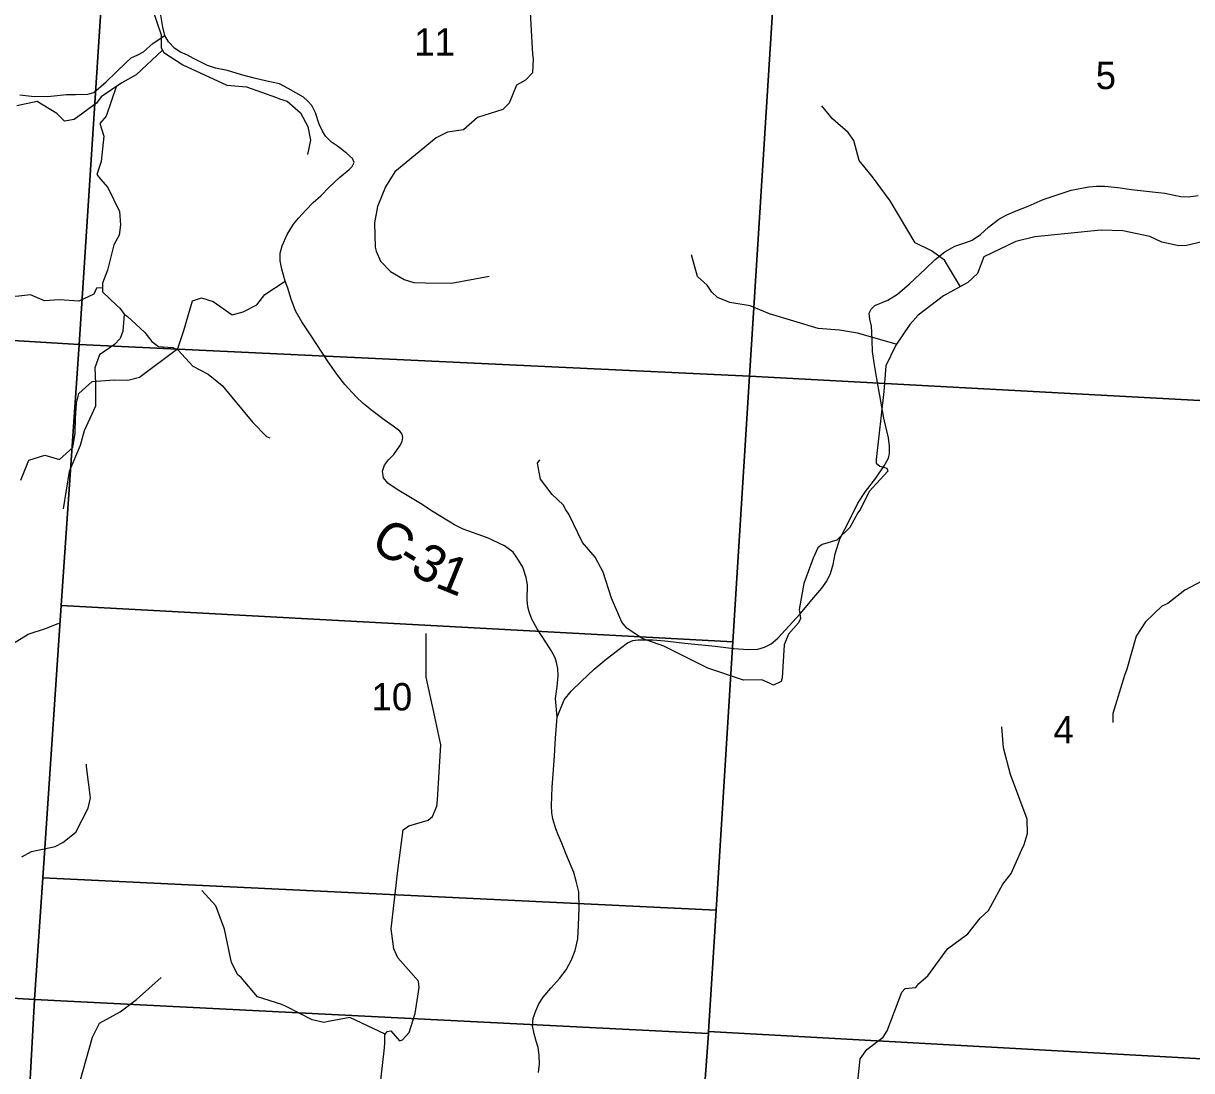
# Model space of a CAD drawing. Extents: x 1878108 to 2183446, y 146837 to 508383.
# Drawn here: x 2036927 to 2046360, y 324551 to 333002 of the extents above; entities that cross this region are included whole.
import ezdxf

# ---------------------------------------------------------------- set-up
doc = ezdxf.new("R2010")
doc.units = 0
for name, color, linetype in [('GM_X_County_Road', 7, 'Continuous'), ('GM_X_County_Road_Text', 7, 'Continuous'), ('GM_X_Minor_River', 7, 'Continuous'), ('GM_X_Section', 7, 'Continuous'), ('GM_X_Section_Text', 7, 'Continuous'), ('GM_X_Township_Road', 7, 'Continuous')]:
    doc.layers.add(name, color=color, linetype=linetype)

msp = doc.modelspace()

# ---------------------------------------------------------------- linework, layer by layer
at = {"layer": 'GM_X_County_Road'}
for points in [[(2041235.8, 327402.2), (2041224.1, 327554.7), (2041236.9, 327651.5), (2041243.6, 327737.5), (2041241.3, 327794.5), (2041232.4, 327843.7), (2041220.1, 327882.8), (2041188.8, 327939.8), (2041149.7, 327999), (2041075.9, 328115.3), (2041031.2, 328193.5), (2041013.3, 328244.9), (2041001, 328294.1), (2040994.2, 328348.9), (2040997.4, 328470.4), (2040986.1, 328530.4), (2040960.1, 328613), (2040911.5, 328692.4), (2040880.8, 328734.5), (2040812.7, 328786.3), (2040673.4, 328849.5), (2040479, 328919.2), (2040407.7, 328956.5), (2040234.3, 329060.1), (2040133.9, 329126.6), (2040039.9, 329183.3), (2039944.3, 329241.6), (2039868.2, 329290.2), (2039834.2, 329333.9), (2039827.7, 329389), (2039842.3, 329436), (2039874.7, 329479.8), (2039916.8, 329521.9), (2039967.6, 329591.8), (2039984.8, 329628.8), (2039991.3, 329659.6), (2039984.8, 329687.1), (2039967, 329711.4), (2039913.5, 329751.9), (2039840.6, 329803.8), (2039751.5, 329870.5), (2039669.4, 329935.7), (2039615.1, 329987.6), (2039522.1, 330087.8), (2039457, 330172.3), (2039383.3, 330279.8), (2039251.7, 330481.4), (2039175.7, 330594.9), (2039123.7, 330681.8), (2039089.9, 330777.2), (2039063.4, 330864.1), (2039041.6, 330922.1), (2039013.9, 331017.4), (2039000.6, 331086.2), (2039000.6, 331147.8), (2039015.1, 331207), (2039057.3, 331298.7), (2039108, 331382), (2039149.1, 331430.3), (2039207, 331495.8), (2039267.4, 331555.9), (2039327.8, 331611.4), (2039395.4, 331680.2), (2039479.9, 331758.7), (2039556, 331822.7), (2039582.5, 331846.8), (2039597, 331880.7), (2039584.9, 331912), (2039539.1, 331953.1), (2039471.2, 332006), (2039415.9, 332042.4), (2039365.2, 332091.9), (2039341.1, 332133), (2039314.5, 332189.7), (2039284.3, 332281.5), (2039255.3, 332339.4), (2039220.3, 332378.1), (2039188.9, 332407), (2039064.6, 332477.1), (2038995.8, 332513.3), (2038891.9, 332535), (2038789.3, 332560.4), (2038689.1, 332588.1), (2038575.6, 332620.7), (2038479, 332641.2), (2038412.6, 332661.8), (2038301.6, 332718.5), (2038250.9, 332746.3), (2038195.3, 332770.4), (2038149.5, 332800.6), (2038098.7, 332853.7), (2038069.3, 332903.9), (2038053.3, 332972.2), (2038036, 333067.4)], [(2041235.8, 327402.2), (2041293.9, 327543), (2041348.6, 327612.3), (2041431.3, 327691.7), (2041534.2, 327790), (2041631.4, 327870.5), (2041748.7, 327961), (2041803.5, 328003.5), (2041847.1, 328021.4), (2041891.8, 328027), (2041949.9, 328025.9), (2042009.2, 328027), (2042105.3, 328020.3), (2042267.3, 327999), (2042513.2, 327975.6), (2042661.9, 327957.7), (2042779.4, 327949.8), (2042857.5, 327952.1), (2042911.1, 327968.9), (2042965.8, 327995.7), (2043019.5, 328039.3), (2043198.3, 328236), (2043310.1, 328369), (2043373.8, 328445), (2043412.9, 328499.7), (2043443.1, 328563.4), (2043465.4, 328633.9), (2043481.1, 328722.1), (2043520.2, 328841.7), (2043599.5, 328997.1), (2043663.3, 329130.1), (2043727, 329224), (2043808.5, 329331.3), (2043877.8, 329430.7), (2043912.4, 329493.8), (2043920.3, 329531.3), (2043920.3, 329589.4), (2043912.5, 329656.5), (2043875.6, 329817.4), (2043841, 329998.5), (2043817.5, 330132.6), (2043797.4, 330262.2), (2043782, 330353.6), (2043779.5, 330445.5), (2043777.3, 330509.2), (2043773.9, 330557.3), (2043761.9, 330615.9), (2043757.1, 330664.6), (2043772.8, 330697), (2043803, 330724.9), (2043908, 330768.5), (2043984, 330817.7), (2044081.2, 330900.4), (2044209.8, 331022.2), (2044289.1, 331097.1), (2044366.2, 331159.7), (2044446.7, 331205.5), (2044537.2, 331233.5), (2044586.4, 331252.5), (2044655.7, 331297.5), (2044718.3, 331357.5), (2044803.2, 331422.4), (2044868.1, 331458.1), (2044942.9, 331490.5), (2045039.1, 331526.3), (2045159.8, 331579.9), (2045281.1, 331620.6), (2045387.7, 331656.4), (2045528.6, 331682.8), (2045592.3, 331689.5), (2045659.9, 331687.3), (2045764.4, 331678.3), (2045872.8, 331661.5), (2046044.9, 331643.6), (2046144.4, 331632.5), (2046218.2, 331616.8), (2046272.9, 331605.6), (2046334.4, 331602.3), (2046411.5, 331612.3)], [(2041084.9, 324535.5), (2041094.9, 324603.7), (2041092.7, 324674.1), (2041082.6, 324737.8), (2041067, 324787), (2041050.2, 324848.4), (2041036.8, 324912.1), (2041042.4, 324973.6), (2041064.8, 325032.8), (2041089.3, 325089.8), (2041124, 325143.5), (2041186.6, 325215), (2041254.8, 325294.4), (2041308.4, 325364.8), (2041351.8, 325444.4), (2041381, 325520.1), (2041402.3, 325615.1), (2041409, 325723.5), (2041413.5, 325862.1), (2041410.5, 325993.1), (2041391.1, 326078.9), (2041371, 326148.2), (2041307.3, 326302.5), (2041273.8, 326385.2), (2041244.7, 326452.2), (2041225.7, 326502.5), (2041201.1, 326581.9), (2041193.3, 326632.2), (2041191, 326691.4), (2041193.3, 326762.9), (2041196.6, 326837.8), (2041203.3, 326944), (2041214.5, 327090.4), (2041223.5, 327233.5), (2041234.6, 327369.8), (2041235.8, 327402.2)]]:
    msp.add_lwpolyline(points, dxfattribs=at)
at = {"layer": 'GM_X_Minor_River'}
for points in [[(2037617.2, 334052.6), (2037657.2, 333974.9), (2037599.5, 333832.6), (2037577.5, 333776.5), (2037595.6, 333670.4), (2037699.7, 333520.4), (2037747.8, 333424.3), (2037889.8, 333246.4), (2037959.9, 333146.4), (2038040, 332910.2), (2038038.2, 332806.1), (2038062.2, 332766), (2038214.1, 332668.2), (2038569.9, 332502.6), (2038727.8, 332490.9), (2038969.6, 332405.2), (2038993.6, 332393.2), (2039057.6, 332373.3), (2039163.6, 332279.4), (2039223.6, 332169.4), (2039245.7, 332059.3), (2039219.9, 331945.1)], [(2041009.6, 333240.3), (2041037.8, 332751.1), (2041043.5, 332715), (2041036.6, 332602.7), (2040982.1, 332544.6), (2040909.7, 332502.6), (2040850.5, 332358.3), (2040798.1, 332306.3), (2040593.4, 332242.4), (2040480.5, 332144.3), (2040350.2, 332124.4), (2040259.7, 332078.4), (2039927.3, 331804.1), (2039850.2, 331681.9), (2039786.9, 331525.6), (2039761.9, 331391.3), (2039766.4, 331196.8), (2039774.1, 331164.7), (2039809.5, 331082.5), (2039891, 331000.2), (2040000.6, 330933.9), (2040078.5, 330911.8), (2040172.5, 330907.6), (2040382.7, 330905.4), (2040687.5, 330961.1)], [(2038049.8, 332786.7), (2037836.6, 332587.4), (2037722.8, 332521.1), (2037555.1, 332410.6), (2037517.2, 332358.5), (2037337.6, 332226), (2037257.7, 332211.8), (2037197.6, 332273.8), (2037037.7, 332371.6), (2036873.9, 332337.3)], [(2037676.3, 332490.5), (2037595.2, 332254.5), (2037545.4, 332194.3), (2037575.5, 332092.2), (2037553.7, 331887.9), (2037519.9, 331781.7), (2037549.9, 331745.7), (2037609.9, 331677.8), (2037702, 331483.7), (2037710.1, 331375.5), (2037700.2, 331293.4), (2037658.4, 331215.2), (2037606.7, 331010.8), (2037566.8, 330906.6), (2037564.9, 330836.5), (2037680.9, 330724.6), (2037704.9, 330702.6), (2037740.9, 330654.6), (2037729.1, 330518.4), (2037707.2, 330458.3), (2037663.3, 330410.1), (2037541.5, 330327.8), (2037503.7, 330223.6), (2037509.8, 330095.4), (2037510, 329913.2), (2037416.3, 329712.7), (2037384.5, 329596.5), (2037296.8, 329386), (2037249.2, 329083.5)], [(2044492.8, 330876.3), (2044364.4, 331091), (2044258.8, 331167.3), (2044127.2, 331231.6), (2043925.6, 331570.7), (2043783, 331763.3), (2043675.9, 331895.8), (2043631.1, 332056.2), (2043585.5, 332120.5), (2043460.3, 332232.9), (2043375, 332337.2)], [(2046708.4, 331300.7), (2046319.3, 331210.9), (2046255.2, 331207), (2046119.3, 331235.2), (2046021.6, 331281.5), (2045803.7, 331327.8), (2045635.6, 331332.1), (2045599.5, 331330.1), (2045092.6, 331280.6), (2044940.1, 331240.7), (2044682.9, 331118.7), (2044629.8, 330984.4), (2044553.2, 330912.3), (2044356.1, 330804.3), (2044150.7, 330646.2), (2044084, 330572.1), (2043970.6, 330405.8), (2043891.2, 330239.5), (2043875.6, 330031), (2043811.3, 329481.8), (2043813, 329451.7), (2043840.9, 329427.6), (2043898.8, 329413.5), (2043906.6, 329389.4), (2043757.2, 329223.2), (2043686, 329082.9), (2043665.7, 329050.9), (2043598.8, 328932.7), (2043493.8, 328830.5), (2043375.5, 328796.6), (2043341.2, 328770.6), (2043304.5, 328686.4), (2043228.9, 328482), (2043191.2, 328271.5), (2043200.6, 328199.3), (2043184.3, 328165.3), (2043105.5, 328073.2), (2043070.8, 327987), (2043054.8, 327720.3), (2043046.5, 327690.3), (2042984.2, 327662.3), (2042952.3, 327676.4), (2042890.5, 327704.5), (2042740.3, 327702.7), (2042452.7, 327799.3), (2042097.7, 327976.1), (2041924, 328038.5), (2041800.5, 328120.9), (2041758.9, 328171), (2041674.3, 328363.6), (2041607.9, 328574.2), (2041544.7, 328694.6), (2041441.6, 328813), (2041331.2, 329041.7), (2041305.5, 329075.8), (2041285.8, 329115.9), (2041196.3, 329200.2), (2041103.2, 329324.6), (2041078.2, 329453), (2041096.4, 329479)], [(2043975.3, 330412.7), (2043661, 330502.4), (2043515.1, 330526.7), (2043343, 330538.9), (2042951.5, 330657.7), (2042793.8, 330722), (2042629.9, 330750.3), (2042532.1, 330790.5), (2042484.4, 330832.7), (2042446.8, 330888.8), (2042369.2, 330959.1), (2042322.6, 331135.6)], [(2037564.4, 330868.6), (2037516.5, 330866.5), (2037494.6, 330816.4), (2037374.7, 330760.1), (2037216.9, 330771.8), (2037097, 330763.6), (2036983.1, 330811.5), (2036865.2, 330797.2), (2036595.4, 330862.8), (2036545.5, 330896.8), (2036419.5, 330942.6), (2036359.6, 330930.5)], [(2037740.9, 330654.6), (2037764.9, 330638.6), (2037906.9, 330508.7), (2037964.9, 330434.7), (2038016.9, 330394.7), (2038132.8, 330387), (2038172.8, 330367), (2038236.8, 330301), (2038294.8, 330237), (2038418.8, 330171.2), (2038530.7, 330079.2), (2038778.8, 329781.3), (2038890.8, 329667.3), (2038916.1, 329657.5)], [(2048553.3, 329386.2), (2048274.8, 329161.5), (2047985.7, 329016.2), (2047756.8, 328894.7), (2047469.9, 328783.6), (2047353.7, 328774.1), (2047179.4, 328788.9), (2046892.5, 328683.8), (2046788.4, 328680.3), (2046655.9, 328634.7), (2046585.6, 328576.8), (2046304.5, 328427.4), (2046167.8, 328321.6), (2046119.7, 328299.7), (2045986.9, 328171.8), (2045912.3, 328057.7), (2045837.1, 327790.9), (2045818.8, 327738.8), (2045723.4, 327432), (2045723.1, 327359.7)], [(2035782, 327356.8), (2035846.6, 327374.6), (2036030.3, 327465.1), (2036138.2, 327471.3), (2036228.1, 327501.5), (2036248.1, 327507.5), (2036439.7, 327612), (2036487.5, 327744.3), (2036541.3, 327890.6), (2036645.2, 327892.8), (2036709.1, 327916.9), (2036966.7, 328071.6), (2037112.5, 328122), (2037212.3, 328162.2)], [(2039813.3, 324472.7), (2039842.4, 324733.6), (2039844.6, 324773.8), (2039844.9, 324840.1), (2039863, 324866.1), (2039893.1, 324872), (2039962.8, 324791.3), (2039988.9, 324799.3), (2040041.3, 324859.3), (2040090, 325011.7), (2040122.9, 325220.4), (2040117.1, 325272.6), (2039949.6, 325460.1), (2039917.9, 325532.6), (2039896.5, 325695.4), (2039950.6, 326165), (2039994.1, 326494.2), (2040040.3, 326526.1), (2040194.7, 326571.6), (2040230.9, 326601.6), (2040265.3, 326683.7), (2040271.5, 326735.9), (2040297.4, 327179.6), (2040250.3, 327406.8), (2040179.5, 327726.4), (2040179, 328077.9)], [(2043652.3, 324332.3), (2043682.3, 324645.8), (2043736.7, 324719.9), (2043869.4, 324819.7), (2043901.6, 324871.7), (2044019.1, 325184.5), (2044045.3, 325212.5), (2044131.5, 325222.1), (2044157.7, 325254.1), (2044230, 325316.1), (2044387.2, 325532.2), (2044552, 325654), (2044652.7, 325780.1), (2044719.1, 325844), (2044834.1, 326054.4), (2044902.6, 326140.4), (2044989.6, 326334.8), (2045007.8, 326374.9), (2045034.2, 326463.1), (2045030.7, 326579.6), (2044897.9, 326939.7), (2044840.8, 327154.9), (2044827.5, 327325.6)], [(2036914.8, 326277), (2036992.6, 326319.2), (2037184.4, 326359.6), (2037246.3, 326391.8), (2037350.1, 326474.1), (2037449.8, 326668.6), (2037467.6, 326752.7), (2037437.4, 327005), (2037437.4, 327025)], [(2039848.3, 324845), (2039561.5, 324978.1), (2039403.7, 324949.7), (2039353.7, 324939.6), (2039257.8, 324959.5), (2039049.9, 325069.3), (2039013.9, 325083.2), (2038818.1, 325146.9), (2038686, 325300.9), (2038658, 325322.9), (2038606, 325422.9), (2038549.7, 325693.2), (2038481.6, 325881.3), (2038367.6, 326003.3)], [(2037361.7, 323602.4), (2037335.1, 323828.4), (2037345, 323950.6), (2037352.8, 324086.8), (2037338.6, 324297.1), (2037358.5, 324371.2), (2037485.8, 324820.1), (2037541.6, 324932.3), (2037709.4, 325024.8), (2037841.1, 325125.1), (2038039.1, 325301.9)]]:
    msp.add_lwpolyline(points, dxfattribs=at)
at = {"layer": 'GM_X_Section'}
for points in [[(2037721.5, 335714.8), (2037378.5, 330410.9), (2031986.6, 330735.6), (2032357.6, 336019.6)], [(2037721.5, 335714.8), (2039661.3, 335584.2), (2043124.6, 335440.2), (2042790.9, 330153.8), (2037378.5, 330410.9)], [(2043124.6, 335440.2), (2048561, 335139.1), (2048217.3, 329862.6), (2042790.9, 330153.8)], [(2031986.6, 330735.6), (2037378.5, 330410.9), (2037233, 328304.1), (2037084, 326107.5), (2037017.7, 325125.7), (2033930.4, 325304), (2031620.8, 325441.3), (2031690.8, 326457.4), (2031841.4, 328623)], [(2037378.5, 330410.9), (2042790.9, 330153.8), (2042656.5, 328012), (2037233, 328304.1)], [(2042790.9, 330153.8), (2048217.3, 329862.6), (2047851.5, 324568.1), (2042459.2, 324865.4), (2042520.6, 325844.8), (2042656.5, 328012)], [(2042656.5, 328012), (2042520.6, 325844.8), (2037084, 326107.5), (2037233, 328304.1)], [(2037084, 326107.5), (2042520.6, 325844.8), (2042459.2, 324865.4), (2042458, 324849.1), (2037017.7, 325125.7)], [(2036950.3, 323885.9), (2036627, 323893.3), (2036446.5, 321096.2), (2033640.2, 321275.3), (2033930.4, 325304), (2037017.7, 325125.7)], [(2037017.7, 325125.7), (2042458, 324849.1), (2042369.9, 323629.5), (2039466.2, 323766.9), (2036950.3, 323885.9)], [(2042458, 324849.1), (2042459.2, 324865.4), (2047851.5, 324568.1), (2047485.7, 319275.5), (2042073.5, 319526.8), (2042369.9, 323629.5)]]:
    msp.add_lwpolyline(points, close=True, dxfattribs=at)
at = {"layer": 'GM_X_Township_Road'}
for points in [[(2036897.2, 332425.4), (2036992.6, 332415.7), (2037125.2, 332412.5), (2037275.5, 332428.6), (2037346.7, 332428.6), (2037446.9, 332430.2), (2037495.4, 332444.8), (2037595.6, 332530.5), (2037673.2, 332606.5), (2037758.9, 332690.5), (2037798.4, 332723.5), (2037850.9, 332748.5), (2037897.1, 332772.2), (2037974.2, 332843.2), (2038069.3, 332903.9)], [(2036905.1, 329315.6), (2036970.8, 329478.1), (2037100.7, 329518.6), (2037218.8, 329482.7), (2037326.5, 329579.2), (2037344.2, 329695.5), (2037348, 329815.8), (2037355.7, 329938.1), (2037373.5, 330014.4), (2037481.2, 330112.8), (2037659.2, 330125.3), (2037769.2, 330123.6), (2037865.1, 330145.8), (2038174.6, 330377.1), (2038222.2, 330523.6), (2038291.7, 330764.3), (2038365.6, 330788.5), (2038459.6, 330756.7), (2038613.9, 330648.8), (2038701.8, 330673.1), (2038811.7, 330731.5), (2038875.5, 330813.8), (2039041.6, 330922.1)]]:
    msp.add_lwpolyline(points, dxfattribs=at)

# ---------------------------------------------------------------- texts
at = {"layer": 'GM_X_County_Road_Text'}
for s, rotation, p in [('C', 327.58958, (2039716.1, 328774.5)), ('-', 328.45749, (2039928.3, 328639.8)), ('3', 329.48517, (2040038.3, 328572.3)), ('1', 337.96084, (2040240.9, 328457.1))]:
    msp.add_text(s, height=300, rotation=rotation, dxfattribs=at).set_placement(p)
at = {"layer": 'GM_X_Section_Text'}
for s, p in [('11', (2040083, 332741.8)), ('5', (2045585.1, 332471.8)), ('10', (2039737.6, 327457.4)), ('4', (2045244.1, 327190.7))]:
    msp.add_text(s, height=221, rotation=0.00001, dxfattribs=at).set_placement(p)

doc.saveas('drawing.dxf')
